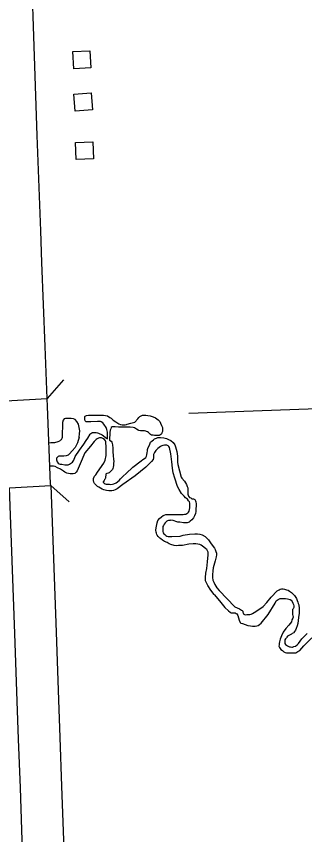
# Model space of a CAD drawing. Extents: x 1084508 to 1142749, y 1057638 to 1093403.
# Drawn here: x 1129322 to 1129870, y 1071913 to 1073471 of the extents above; entities that cross this region are included whole.
import ezdxf

# ---------------------------------------------------------------- set-up
doc = ezdxf.new("R2010")
doc.units = 0
for name, color, linetype in [('Level 10', 7, 'Continuous'), ('Level 35', 7, 'Continuous'), ('Level 37', 7, 'Continuous'), ('Level 5', 7, 'Continuous'), ('Level 56', 7, 'Continuous')]:
    doc.layers.add(name, color=color, linetype=linetype)

msp = doc.modelspace()

# ---------------------------------------------------------------- linework, layer by layer
at = {"layer": 'Level 10'}
for p, q in [((1129302.1, 1072738.9), (1129380.5, 1072743.5)), ((1129308.9, 1072573.3), (1129387.2, 1072577.9))]:
    msp.add_line(p, q, dxfattribs=at)
for points in [[(1129380.5, 1072743.5), (1129376.6, 1072842.4), (1129370.6, 1073002.1), (1129368.6, 1073062.6), (1129361.5, 1073244.3), (1129345.9, 1073716.7), (1129343.2, 1073811.5), (1129323.4, 1074344.9)], [(1129387.2, 1072577.9), (1129387.1, 1072580.7), (1129381.1, 1072728.4), (1129380.5, 1072743.5)], [(1129333.8, 1071882.6), (1129329.6, 1072002.5), (1129326.2, 1072095.2), (1129323.7, 1072167), (1129319, 1072296.1), (1129308.9, 1072573.3)], [(1129387.2, 1072577.9), (1129397.4, 1072298.9), (1129402.1, 1072169.8), (1129404.6, 1072098), (1129408, 1072005.4), (1129412.2, 1071885.3)]]:
    msp.add_lwpolyline(points, dxfattribs=at)
at = {"layer": 'Level 35'}
for points in [[(1129495.5, 1072666.5), (1129495.2, 1072679.2), (1129494, 1072684.3), (1129492.7, 1072688.4), (1129488.4, 1072694.4), (1129486.4, 1072697.3), (1129483.5, 1072699.1), (1129481.7, 1072699.5), (1129476.5, 1072699.5), (1129463.4, 1072698.9), (1129457.7, 1072698.7), (1129454.8, 1072699.1), (1129452.7, 1072701.2), (1129451.9, 1072702.4), (1129451.9, 1072704.7), (1129451.9, 1072706.5), (1129451.9, 1072707.7), (1129452.3, 1072709), (1129453, 1072709.8), (1129454, 1072710.2), (1129455.2, 1072711), (1129459.3, 1072711.4), (1129463.6, 1072711.4), (1129475.9, 1072711.4), (1129487.4, 1072711.4), (1129495.6, 1072710.4), (1129499.9, 1072707.3), (1129502.4, 1072705.7), (1129506.3, 1072702.4), (1129511.4, 1072698.7), (1129516.7, 1072695.4), (1129519.8, 1072694.2), (1129523.1, 1072693.4), (1129525.8, 1072693.4), (1129528.8, 1072693.4), (1129531.7, 1072694), (1129532.9, 1072694.8), (1129539.7, 1072696.2), (1129547.1, 1072698.3), (1129553, 1072704.5)], [(1129553, 1072704.5), (1129555.1, 1072707.5), (1129556.7, 1072709.2), (1129559.2, 1072710.4), (1129561.9, 1072711.4), (1129564.9, 1072711.6), (1129568.2, 1072711.6), (1129572.1, 1072711.2), (1129576.6, 1072710.4), (1129582, 1072708.8), (1129586.7, 1072706.5), (1129589.4, 1072704.7), (1129591.6, 1072703), (1129594.7, 1072699.5), (1129595.9, 1072696.7), (1129598, 1072692.1), (1129599.8, 1072688.2), (1129600, 1072684.8), (1129600, 1072683.1), (1129600, 1072680.6), (1129599, 1072678.2), (1129598.2, 1072676.3), (1129596.7, 1072675.1), (1129595.1, 1072673.7), (1129593.5, 1072673), (1129591.2, 1072673), (1129586.5, 1072673), (1129585, 1072673), (1129582.2, 1072673.5), (1129579.3, 1072673.9), (1129577.2, 1072675.1), (1129574.8, 1072677.2), (1129573.1, 1072678.4), (1129571.7, 1072679.8), (1129569.7, 1072680.6), (1129568.2, 1072681.5), (1129565.6, 1072681.7), (1129563.1, 1072681.7), (1129559.2, 1072681.7), (1129558, 1072681.7), (1129555.1, 1072682.3), (1129553.5, 1072683.3), (1129550.4, 1072685), (1129548.9, 1072686.4), (1129546.9, 1072687.8), (1129544, 1072688.4), (1129538.3, 1072689.1), (1129530.3, 1072689.1), (1129516.1, 1072688.9), (1129509.6, 1072689.3), (1129504.4, 1072689.7), (1129502.4, 1072688.2), (1129501.4, 1072685.6), (1129500.7, 1072682.9), (1129499.7, 1072678.4), (1129499.4, 1072664.1)], [(1129441.4, 1072669.5), (1129442.3, 1072676.2), (1129442.5, 1072681.6), (1129440, 1072694.8), (1129437.2, 1072699.7), (1129434, 1072703.5), (1129430.8, 1072704.8), (1129426.3, 1072705.3), (1129422, 1072705.3), (1129415.4, 1072705.2), (1129412.8, 1072704.4), (1129410.7, 1072702.3), (1129409.6, 1072697.5), (1129409.4, 1072688.4), (1129409, 1072679), (1129409, 1072672.3), (1129409, 1072669.3), (1129408.4, 1072667), (1129407.1, 1072664.9), (1129405.6, 1072663.8), (1129403.9, 1072662.1), (1129400.6, 1072660.8), (1129394.7, 1072658.9), (1129387.6, 1072658.7), (1129384.6, 1072658.2)], [(1129441.4, 1072669.5), (1129438.3, 1072659), (1129433.6, 1072650), (1129428, 1072643.6), (1129423.1, 1072638), (1129420.2, 1072635.8), (1129418.4, 1072634.7), (1129416.7, 1072634), (1129412.5, 1072633.7), (1129410, 1072633.7), (1129405.2, 1072633.7), (1129402.6, 1072633.6), (1129401.2, 1072632.9), (1129399.9, 1072631.7), (1129399.1, 1072630.7), (1129398.6, 1072630.1), (1129398.5, 1072628.8), (1129398.3, 1072626.4), (1129398.8, 1072624.9), (1129399.8, 1072623), (1129401.7, 1072620.6), (1129403.6, 1072618.9), (1129405.4, 1072618.5), (1129408.2, 1072618.2), (1129414, 1072617.3), (1129417.8, 1072617.3), (1129420.2, 1072617.4), (1129423.1, 1072618.5), (1129428.8, 1072622.5), (1129431.2, 1072625.9), (1129433.9, 1072632.8), (1129442.1, 1072645.2), (1129450.1, 1072656.6), (1129455, 1072663.6), (1129457.9, 1072667.9), (1129462.4, 1072675.3), (1129463.8, 1072676.9), (1129465.4, 1072677.8), (1129467, 1072678.6), (1129469.9, 1072678.6), (1129473.5, 1072678.6), (1129476.1, 1072678.2), (1129478.5, 1072677.2), (1129485, 1072674.2), (1129493.3, 1072667.9), (1129495.5, 1072666.5)], [(1129583, 1072630.3), (1129582.1, 1072627.1), (1129578.9, 1072623.2), (1129568.4, 1072612.9), (1129548.2, 1072596.3), (1129524.3, 1072579.5), (1129514, 1072571.3), (1129510.1, 1072569.4), (1129506.5, 1072568.3), (1129503.4, 1072567.9), (1129498.1, 1072567.9), (1129493.6, 1072568.3), (1129488.2, 1072569.4), (1129485.2, 1072570.7), (1129478.9, 1072574.3), (1129476.6, 1072575.8), (1129474.2, 1072578), (1129472.1, 1072580.1), (1129470.8, 1072581.9), (1129469.1, 1072584.4), (1129468.8, 1072587.2), (1129468.4, 1072589), (1129468.6, 1072591.1), (1129470.8, 1072595.4), (1129472.9, 1072598.4), (1129476.4, 1072603), (1129488.2, 1072620.2), (1129490.8, 1072625.8), (1129492.5, 1072635), (1129492.7, 1072642.1), (1129492.5, 1072652), (1129492.1, 1072658.9), (1129492.1, 1072661.1), (1129491.4, 1072662.6), (1129489.9, 1072665.1), (1129486.7, 1072667.5), (1129485.4, 1072668.2), (1129483.7, 1072668.6), (1129480.4, 1072668.6), (1129478.1, 1072668.2), (1129475.9, 1072666.9), (1129473.8, 1072665.1), (1129469.9, 1072661.3), (1129463.2, 1072652.7), (1129452.5, 1072640.2), (1129443.3, 1072619.1), (1129437.5, 1072605.5), (1129435.8, 1072603.1)], [(1129499.4, 1072664.1), (1129502.1, 1072662.3), (1129503.7, 1072660.1), (1129504.4, 1072658), (1129505, 1072655.3), (1129505.2, 1072649.1), (1129505.5, 1072641.7), (1129505.8, 1072634.6), (1129507, 1072627.3), (1129507.2, 1072623.9), (1129506.7, 1072619.8), (1129506.5, 1072616), (1129505.9, 1072612.8), (1129505.2, 1072610.3), (1129504.6, 1072608.2), (1129502.4, 1072605.5), (1129500.6, 1072603.5), (1129498.3, 1072601.7), (1129496.5, 1072601.2), (1129493.8, 1072600.7), (1129492.9, 1072600.3), (1129492.6, 1072600), (1129492.4, 1072599.6), (1129492.3, 1072599), (1129492.1, 1072597.6), (1129491.7, 1072594.1), (1129491.3, 1072591.9), (1129490.6, 1072590.2), (1129489.9, 1072588.9), (1129489.7, 1072588.4), (1129488.7, 1072587.1), (1129487.8, 1072585.7), (1129487.2, 1072584.9), (1129487.2, 1072584.4), (1129487.5, 1072583.5), (1129488.2, 1072582.8), (1129489.2, 1072582.2), (1129491.1, 1072581), (1129492.6, 1072580.6), (1129493.9, 1072580.4), (1129496.2, 1072580.1), (1129499.4, 1072580.1), (1129501.7, 1072580), (1129504.9, 1072580.4), (1129507.4, 1072581), (1129511.5, 1072582.9), (1129517.2, 1072587.3), (1129520.3, 1072590.5), (1129525, 1072595.6), (1129530.6, 1072600.7), (1129543.4, 1072612.4), (1129559.1, 1072624.7), (1129562.8, 1072627.3), (1129566, 1072629.2), (1129568.4, 1072631.1), (1129569.4, 1072633.5)], [(1129569.4, 1072633.5), (1129570.3, 1072635.9), (1129570.5, 1072640.4), (1129571.2, 1072643.2), (1129571.4, 1072646.6), (1129572.7, 1072650.3), (1129575, 1072654.6), (1129577.4, 1072660.2), (1129580.2, 1072662.8), (1129583, 1072664.9), (1129584.9, 1072666.4), (1129588.4, 1072667.9), (1129590.9, 1072669), (1129596.3, 1072669), (1129602.8, 1072668.6), (1129607.3, 1072667.5), (1129611.4, 1072665.6), (1129616.1, 1072663.2), (1129620.2, 1072659.8), (1129623.2, 1072655.5), (1129624.7, 1072651.6), (1129627.3, 1072642.5), (1129628.4, 1072633.7), (1129628.6, 1072628.8), (1129628.6, 1072622.3), (1129629.4, 1072617.6), (1129632.4, 1072606), (1129635.7, 1072593.7), (1129637, 1072592), (1129641.5, 1072586.2), (1129645.6, 1072579.7), (1129646.8, 1072576.1), (1129647.9, 1072573.3), (1129648.3, 1072569.4), (1129648.3, 1072567.2), (1129648.3, 1072565.1), (1129648.3, 1072563.1), (1129648.3, 1072561.4), (1129648.6, 1072559.7), (1129649.6, 1072557.8), (1129651.6, 1072555.2), (1129653.7, 1072554.1), (1129655.7, 1072552.6), (1129658.9, 1072552.2), (1129660.4, 1072552), (1129661.7, 1072550.9), (1129662.8, 1072548.9), (1129663.2, 1072546.8), (1129664, 1072542.7), (1129664, 1072538.6)], [(1129606.6, 1072522.3), (1129613.1, 1072522.5), (1129616.3, 1072522.5), (1129620.8, 1072522.5), (1129624.9, 1072522.5), (1129627.9, 1072522.5), (1129632.4, 1072522.5), (1129636.7, 1072522.7), (1129639.3, 1072522.9), (1129641.5, 1072523.1), (1129644.5, 1072523.5), (1129646.4, 1072524.2), (1129647.9, 1072525.5), (1129649.4, 1072527.2), (1129650.7, 1072529.1), (1129651.6, 1072531.9), (1129652.2, 1072535.2), (1129652.2, 1072538.4), (1129652.2, 1072541.6), (1129652, 1072544), (1129651.1, 1072546.8), (1129649.6, 1072548.9), (1129647.3, 1072551.5), (1129643.6, 1072554.3), (1129641, 1072557.3), (1129635.9, 1072562.7), (1129631.4, 1072570.2), (1129628.6, 1072575.6), (1129623.2, 1072592), (1129620.2, 1072602.1), (1129619.3, 1072610.7), (1129617.8, 1072623), (1129615.5, 1072638), (1129613.5, 1072649.9), (1129612.2, 1072651.8), (1129610.9, 1072653.1), (1129609.4, 1072654.2), (1129608.1, 1072654.6), (1129607.9, 1072654.6), (1129605.8, 1072654.6), (1129603.8, 1072654.6), (1129600.8, 1072654.2), (1129598.7, 1072653.3), (1129596.3, 1072651.8), (1129593.5, 1072650.3), (1129590.9, 1072648.1), (1129587.5, 1072644.3), (1129584.5, 1072640.4), (1129582.6, 1072636.5), (1129582.6, 1072634.8), (1129583, 1072632), (1129583, 1072630.3)], [(1129435.8, 1072603.1), (1129433.1, 1072600.9), (1129430.2, 1072599.9), (1129424.2, 1072599.8), (1129418.2, 1072601.1), (1129414.1, 1072602.9), (1129411.3, 1072605.2), (1129408.1, 1072607.3), (1129406, 1072608.8), (1129400.4, 1072611.6), (1129395.5, 1072613.8), (1129392.3, 1072614.6), (1129386.5, 1072614.6)], [(1129664, 1072538.6), (1129663.6, 1072533.7), (1129663.4, 1072528.5), (1129662.8, 1072524.6), (1129661, 1072520.3), (1129659.1, 1072516), (1129655.7, 1072512.4), (1129652.9, 1072510), (1129650.9, 1072508.3), (1129647.1, 1072507), (1129643.4, 1072507), (1129640, 1072507), (1129633.1, 1072507.8), (1129629.2, 1072508.3), (1129625.6, 1072509.3), (1129622.3, 1072510.6), (1129620.2, 1072511.1), (1129616.1, 1072511.7), (1129614.6, 1072511.3), (1129611.6, 1072511.1), (1129609.7, 1072510.6), (1129608.1, 1072509.6), (1129606.4, 1072508.3), (1129604.9, 1072506.5), (1129603.2, 1072504.2), (1129601.7, 1072501.4), (1129600.8, 1072499.7), (1129600.6, 1072497.1), (1129600.4, 1072493.2), (1129600.4, 1072490.2), (1129601.1, 1072487.8), (1129602.6, 1072485.9), (1129604.5, 1072484.2), (1129606.4, 1072482.7), (1129608.4, 1072481.6), (1129610.9, 1072480.9), (1129617.8, 1072480.9), (1129633.3, 1072481.6), (1129639.5, 1072483.1), (1129651.1, 1072485.2), (1129661.7, 1072485.9), (1129666.4, 1072485.7), (1129671.1, 1072485.2), (1129675.4, 1072484), (1129681.2, 1072480.5), (1129687.7, 1072474.1), (1129692.8, 1072467), (1129698.7, 1072458.6), (1129700.4, 1072456), (1129701.7, 1072452.1), (1129702.5, 1072448.7), (1129702.5, 1072446.1)], [(1129698, 1072370.6), (1129691.8, 1072378.7), (1129686.2, 1072387.6), (1129683.6, 1072392.5), (1129681.9, 1072396.6), (1129681.7, 1072399.2), (1129681.5, 1072402.4), (1129682.5, 1072411), (1129684.5, 1072419.8), (1129685.5, 1072432.5), (1129687, 1072445.9), (1129687, 1072448.9), (1129686.8, 1072451), (1129685.8, 1072453.6), (1129684.5, 1072456), (1129682.5, 1072457.3), (1129678.7, 1072460.5), (1129676.3, 1072462.4), (1129673.7, 1072464.2), (1129670.7, 1072465.2), (1129667.3, 1072466.1), (1129663.2, 1072466.5), (1129658.5, 1072466.7), (1129650.1, 1072466.3), (1129637.8, 1072463.7), (1129630.3, 1072463.3), (1129626.4, 1072463.1), (1129621.9, 1072463.7), (1129615.9, 1072465.4), (1129612.7, 1072467), (1129609, 1072469.1), (1129603.8, 1072471.5), (1129600.2, 1072473.8), (1129597, 1072476.4), (1129595, 1072477.7), (1129592.2, 1072479.9), (1129591.8, 1072480.7), (1129590.1, 1072483.1), (1129589.2, 1072484.8), (1129588.4, 1072487.2), (1129587.7, 1072489.1), (1129587.3, 1072492.6), (1129587.9, 1072497.5), (1129589.7, 1072506.8), (1129591.2, 1072510.9), (1129594, 1072515.2), (1129598.3, 1072518.2), (1129601.1, 1072520.5), (1129603.4, 1072521.6), (1129606.6, 1072522.3)], [(1129702.5, 1072446.1), (1129702.3, 1072442.2), (1129699.9, 1072434.5), (1129696.3, 1072421.3), (1129695.6, 1072415.1), (1129695.2, 1072408), (1129695.2, 1072402.6), (1129695.9, 1072397.9), (1129697.4, 1072393.6), (1129699.5, 1072389.5), (1129703.6, 1072383), (1129707.9, 1072377.7)], [(1129698, 1072370.6), (1129708.5, 1072358.3), (1129718.7, 1072345.5), (1129725.4, 1072339), (1129728.8, 1072336.4), (1129730.9, 1072335.6), (1129733.8, 1072335.4), (1129736.7, 1072335.4), (1129738.2, 1072335.4), (1129740.1, 1072334.4), (1129741.3, 1072333.5), (1129743.2, 1072330.3), (1129744.7, 1072326), (1129745.6, 1072321.4), (1129747.6, 1072317.3), (1129749.2, 1072315.6), (1129751.9, 1072314.9), (1129762, 1072311.5), (1129767.3, 1072310.6), (1129771.4, 1072310.3), (1129774, 1072310.3), (1129776.5, 1072310.3), (1129779.3, 1072310.6), (1129782.2, 1072311.5), (1129784.2, 1072313), (1129787.8, 1072315.9), (1129801, 1072332), (1129814, 1072353.7), (1129816.4, 1072358), (1129818.4, 1072359.7), (1129820, 1072360.7), (1129823.6, 1072362.4), (1129825.6, 1072362.9), (1129828.7, 1072362.9), (1129834, 1072362.6), (1129837.9, 1072362.1), (1129840.5, 1072361.4), (1129842.7, 1072360.5), (1129844.8, 1072359.3), (1129846.8, 1072356.8), (1129848.2, 1072353.9), (1129849.2, 1072351.3), (1129849.9, 1072348.6), (1129849.7, 1072345.8), (1129848.7, 1072343.3), (1129847.5, 1072341.9), (1129847, 1072339.2), (1129847, 1072335.4), (1129847.2, 1072332.3), (1129848.2, 1072329.8)], [(1129707.9, 1072377.7), (1129737.7, 1072347.1), (1129746.2, 1072342.9), (1129748.5, 1072341.8), (1129750.5, 1072340.6), (1129751.6, 1072339.8), (1129752.6, 1072338.4), (1129753, 1072336.8), (1129753.3, 1072335.1), (1129754, 1072333.6), (1129754.7, 1072332.8), (1129755.7, 1072332.2), (1129757.4, 1072331.9), (1129760.5, 1072332), (1129765.9, 1072332.5), (1129768.5, 1072333), (1129771, 1072334.2), (1129777.8, 1072337.8), (1129791.8, 1072347.5), (1129798.6, 1072355.3), (1129806.8, 1072365.4), (1129818.1, 1072377), (1129821.7, 1072379.5), (1129823.6, 1072380.4), (1129826.5, 1072380.8), (1129829.3, 1072380.8), (1129832.1, 1072380.3), (1129835.7, 1072379.5), (1129838.8, 1072378.3), (1129841.4, 1072376.6), (1129845.1, 1072373.8), (1129850.9, 1072368.2), (1129855, 1072362.4), (1129856.1, 1072358.9), (1129857.7, 1072355.9), (1129858.3, 1072353.1), (1129859.1, 1072350.5), (1129859.7, 1072343.4), (1129860.2, 1072335), (1129858.9, 1072326.4), (1129857.4, 1072315.4), (1129856.3, 1072310.9), (1129854, 1072305.8), (1129852.9, 1072302.6), (1129851.2, 1072299.7), (1129850.1, 1072298), (1129848.9, 1072296.9), (1129846.8, 1072295.8), (1129845.1, 1072294.9), (1129843.1, 1072293.6)], [(1129848.2, 1072329.8), (1129848.5, 1072328.2), (1129848.5, 1072327), (1129847.7, 1072325.3), (1129846, 1072322.1), (1129845.3, 1072318.5), (1129840.3, 1072312.2), (1129834.7, 1072305.3), (1129829.7, 1072298.3), (1129826.3, 1072291.5), (1129823.6, 1072285.5), (1129822.7, 1072280.4), (1129821.7, 1072277.1), (1129821.7, 1072274.6), (1129821.5, 1072272.2), (1129822.4, 1072269.6), (1129823.9, 1072267.4), (1129825.3, 1072265.7), (1129828.2, 1072263.6), (1129830.9, 1072261.1), (1129833.3, 1072260.2), (1129835.9, 1072259.5), (1129840.7, 1072259.2), (1129845.3, 1072259), (1129850.6, 1072259), (1129853.5, 1072259.5), (1129857.4, 1072261.6), (1129861.2, 1072264), (1129868.9, 1072272.7), (1129884.1, 1072288.1)], [(1129843.1, 1072293.6), (1129840.4, 1072292.5), (1129838, 1072290.8), (1129836.8, 1072289.3), (1129835.6, 1072287.5), (1129833.7, 1072285.6), (1129832.8, 1072284.2), (1129832.8, 1072282.1), (1129832.7, 1072278.9), (1129832.9, 1072277.3), (1129833.9, 1072275), (1129835.6, 1072273.8), (1129837.6, 1072272.7), (1129841.4, 1072271), (1129843.5, 1072270.4), (1129846, 1072270.3), (1129847.1, 1072270.3), (1129849.9, 1072271.1), (1129852.9, 1072272.2), (1129856.3, 1072274.3), (1129858.6, 1072276.9), (1129865.2, 1072285.6), (1129874.9, 1072296.3)]]:
    msp.add_lwpolyline(points, dxfattribs=at)
at = {"layer": 'Level 37'}
for points in [[(1129411.5, 1072778.8), (1129380.5, 1072743.5)], [(1129387.2, 1072577.9), (1129422.1, 1072546.4)]]:
    msp.add_lwpolyline(points, dxfattribs=at)
at = {"layer": 'Level 5'}
msp.add_lwpolyline([(1129650.3, 1072715.6), (1130226.1, 1072736.2)], dxfattribs=at)
at = {"layer": 'Level 56'}
for points in [[(1129431, 1073371), (1129429.2, 1073403.7), (1129461.9, 1073405.5), (1129463.7, 1073372.9)], [(1129434.1, 1073290.3), (1129431.5, 1073322.9), (1129464.2, 1073325.4), (1129466.7, 1073292.8)], [(1129435.6, 1073198.3), (1129434.4, 1073230.9), (1129467.1, 1073232.2), (1129468.4, 1073199.5)]]:
    msp.add_lwpolyline(points, close=True, dxfattribs=at)

doc.saveas('drawing.dxf')
